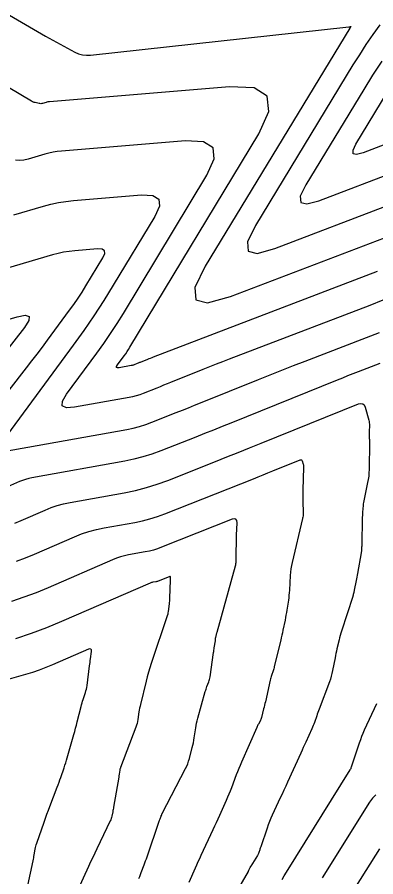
# Model space of a CAD drawing. Extents: x 1354696 to 1366163, y 660729 to 670380.
# Drawn here: x 1360128.4 to 1360163.1, y 663995.8 to 664079 of the extents above; entities that cross this region are included whole.
import ezdxf

# ---------------------------------------------------------------- set-up
doc = ezdxf.new("R2010")
doc.units = 0
doc.layers.add('R_Contours', color=7, linetype='Continuous')

msp = doc.modelspace()

# ---------------------------------------------------------------- linework, layer by layer
at = {"layer": 'R_Contours'}
for points in [[(1360113.487, 664087.511), (1360131.166, 664077.195), (1360131.514, 664076.994), (1360131.865, 664076.797), (1360132.218, 664076.603), (1360132.573, 664076.413), (1360133.996, 664075.659), (1360134.357, 664075.5), (1360134.729, 664075.399), (1360135.113, 664075.355), (1360135.507, 664075.37), (1360160.505, 664078.088), (1360160.527, 664078.091), (1360160.549, 664078.094), (1360160.57, 664078.098), (1360160.592, 664078.103), (1360160.678, 664078.125), (1360160.695, 664078.127), (1360160.703, 664078.124), (1360160.703, 664078.115), (1360160.694, 664078.1), (1360160.643, 664078.031), (1360160.63, 664078.013), (1360160.618, 664077.995), (1360160.606, 664077.977), (1360160.595, 664077.959), (1360146.616, 664054.935), (1360145.616, 664052.853), (1360145.693, 664051.667), (1360146.845, 664051.379), (1360149.073, 664051.989), (1360163.964, 664057.686)], [(1360163.254, 664054.411), (1360141.572, 664046.115), (1360141.432, 664046.061), (1360141.293, 664046.007), (1360141.154, 664045.952), (1360141.015, 664045.897), (1360140.328, 664045.619), (1360140.256, 664045.59), (1360140.184, 664045.561), (1360140.111, 664045.532), (1360140.039, 664045.504), (1360139.75, 664045.389), (1360139.677, 664045.362), (1360139.603, 664045.339), (1360139.528, 664045.32), (1360139.451, 664045.304), (1360138.3, 664045.097), (1360138.126, 664045.085), (1360138.039, 664045.127), (1360138.039, 664045.224), (1360138.127, 664045.374), (1360138.768, 664046.241), (1360138.916, 664046.446), (1360139.059, 664046.655), (1360139.197, 664046.867), (1360139.331, 664047.082), (1360151.801, 664067.727), (1360152.766, 664069.901), (1360152.617, 664071.386), (1360151.354, 664072.18), (1360148.977, 664072.283), (1360131.543, 664070.846), (1360131.457, 664070.837), (1360131.372, 664070.823), (1360131.288, 664070.805), (1360131.205, 664070.783), (1360130.873, 664070.686), (1360130.789, 664070.667), (1360130.706, 664070.659), (1360130.622, 664070.662), (1360130.538, 664070.676), (1360130.156, 664070.762), (1360130.065, 664070.786), (1360129.977, 664070.817), (1360129.892, 664070.855), (1360129.81, 664070.899), (1360108.778, 664083.41)], [(1360163.518, 664078.296), (1360162.834, 664077.346), (1360162.172, 664076.382), (1360161.532, 664075.402), (1360160.913, 664074.409), (1360151.478, 664058.869), (1360150.718, 664057.285), (1360150.776, 664056.383), (1360151.653, 664056.164), (1360153.347, 664056.628), (1360164.675, 664060.962)], [(1360163.7, 664074.785), (1360162.81, 664073.424), (1360161.95, 664072.042), (1360156.34, 664062.803), (1360155.819, 664061.717), (1360155.859, 664061.099), (1360156.46, 664060.949), (1360157.622, 664061.267), (1360165.385, 664064.237)], [(1360166.095, 664067.513), (1360161.896, 664065.906), (1360161.267, 664065.734), (1360160.942, 664065.815), (1360160.921, 664066.149), (1360161.203, 664066.737), (1360164.237, 664071.735)], [(1360163.799, 664051.628), (1360162.543, 664051.135), (1360148.935, 664045.929), (1360148.298, 664045.683), (1360147.661, 664045.435), (1360147.026, 664045.183), (1360146.391, 664044.929), (1360143.25, 664043.661), (1360142.92, 664043.528), (1360142.589, 664043.396), (1360142.258, 664043.264), (1360141.928, 664043.132), (1360140.603, 664042.608), (1360140.27, 664042.485), (1360139.932, 664042.379), (1360139.588, 664042.291), (1360139.24, 664042.219), (1360133.973, 664041.273), (1360133.178, 664041.218), (1360132.781, 664041.411), (1360132.784, 664041.852), (1360133.185, 664042.541), (1360136.113, 664046.504), (1360136.79, 664047.443), (1360137.445, 664048.397), (1360138.078, 664049.365), (1360138.688, 664050.349), (1360146.772, 664063.733), (1360147.475, 664065.318), (1360147.367, 664066.401), (1360146.446, 664066.979), (1360144.713, 664067.055), (1360132.71, 664066.065), (1360132.296, 664066.021), (1360131.886, 664065.955), (1360131.479, 664065.869), (1360131.077, 664065.762), (1360129.474, 664065.294), (1360129.073, 664065.203), (1360128.67, 664065.165), (1360128.265, 664065.178)], [(1360128.076, 664059.903), (1360130.949, 664060.742), (1360131.671, 664060.933), (1360132.399, 664061.087), (1360133.134, 664061.204), (1360133.877, 664061.284), (1360140.449, 664061.826), (1360141.538, 664061.779), (1360142.117, 664061.415), (1360142.185, 664060.735), (1360141.743, 664059.739), (1360137.718, 664053.076), (1360136.798, 664051.592), (1360135.844, 664050.13), (1360134.856, 664048.691), (1360133.835, 664047.275), (1360126.18, 664036.917)], [(1360124.696, 664039.176), (1360129.325, 664045.102), (1360129.837, 664045.763), (1360130.346, 664046.427), (1360130.85, 664047.095), (1360131.349, 664047.766), (1360133.484, 664050.656), (1360133.902, 664051.234), (1360134.305, 664051.822), (1360134.694, 664052.418), (1360135.07, 664053.025), (1360136.714, 664055.746), (1360136.894, 664056.152), (1360136.867, 664056.43), (1360136.63, 664056.579), (1360136.186, 664056.598), (1360133.99, 664056.417), (1360133.444, 664056.358), (1360132.903, 664056.272), (1360132.367, 664056.158), (1360131.835, 664056.018), (1360126.678, 664054.511)], [(1360124.524, 664048.898), (1360128.426, 664050.038), (1360129.201, 664050.187), (1360129.576, 664050.065), (1360129.551, 664049.671), (1360129.126, 664049.006), (1360123.26, 664041.496)], [(1360126.166, 664036.824), (1360139.029, 664039.135), (1360139.649, 664039.262), (1360140.261, 664039.42), (1360140.863, 664039.608), (1360141.457, 664039.826), (1360143.816, 664040.761), (1360144.405, 664040.995), (1360144.995, 664041.23), (1360145.583, 664041.466), (1360146.172, 664041.703), (1360151.768, 664043.961), (1360152.897, 664044.414), (1360154.029, 664044.862), (1360155.163, 664045.305), (1360156.299, 664045.742), (1360162.233, 664048.012), (1360163.492, 664048.507)], [(1360163.5, 664045.494), (1360161.408, 664044.693), (1360160.9, 664044.498), (1360160.393, 664044.3), (1360159.887, 664044.099), (1360159.382, 664043.897), (1360149.093, 664039.745), (1360148.247, 664039.405), (1360147.4, 664039.065), (1360146.552, 664038.727), (1360145.704, 664038.39), (1360142.311, 664037.045), (1360141.456, 664036.731), (1360140.589, 664036.46), (1360139.71, 664036.233), (1360138.818, 664036.05), (1360129.847, 664034.438), (1360129.536, 664034.373), (1360129.23, 664034.29), (1360128.93, 664034.19), (1360128.636, 664034.072), (1360127.467, 664033.565)], [(1360128.198, 664030.068), (1360128.784, 664030.311), (1360131.113, 664031.323), (1360131.7, 664031.558), (1360132.298, 664031.758), (1360132.907, 664031.923), (1360133.527, 664032.053), (1360138.782, 664032.997), (1360139.859, 664033.218), (1360140.921, 664033.492), (1360141.967, 664033.819), (1360142.999, 664034.198), (1360147.593, 664036.019), (1360148.699, 664036.458), (1360149.805, 664036.9), (1360150.91, 664037.343), (1360152.015, 664037.787), (1360161.453, 664041.596), (1360161.675, 664041.65), (1360161.854, 664041.617), (1360161.991, 664041.496), (1360162.084, 664041.287), (1360162.446, 664040.016), (1360162.476, 664039.894), (1360162.496, 664039.771), (1360162.507, 664039.646), (1360162.508, 664039.521), (1360162.492, 664038.935), (1360162.49, 664038.849), (1360162.489, 664038.764), (1360162.489, 664038.679), (1360162.49, 664038.593), (1360162.496, 664038.251), (1360162.498, 664038.166), (1360162.498, 664038.08), (1360162.498, 664037.995), (1360162.498, 664037.909), (1360162.474, 664035.261), (1360162.463, 664034.937), (1360162.436, 664034.615), (1360162.391, 664034.294), (1360162.331, 664033.976), (1360161.985, 664032.383), (1360161.954, 664032.226), (1360161.928, 664032.068), (1360161.907, 664031.91), (1360161.892, 664031.75), (1360161.84, 664031.111), (1360161.829, 664030.951), (1360161.82, 664030.791), (1360161.813, 664030.631), (1360161.809, 664030.471), (1360161.765, 664028.026), (1360161.763, 664027.955), (1360161.761, 664027.884), (1360161.758, 664027.813), (1360161.754, 664027.742), (1360161.738, 664027.458), (1360161.733, 664027.388), (1360161.726, 664027.317), (1360161.717, 664027.247), (1360161.706, 664027.177), (1360161.36, 664025.185), (1360161.329, 664025.012), (1360161.297, 664024.839), (1360161.263, 664024.666), (1360161.229, 664024.493), (1360161.038, 664023.559), (1360161.028, 664023.508), (1360161.017, 664023.458), (1360161.005, 664023.407), (1360160.993, 664023.357), (1360160.944, 664023.156), (1360160.931, 664023.106), (1360160.917, 664023.056), (1360160.903, 664023.006), (1360160.887, 664022.957), (1360159.799, 664019.604), (1360159.732, 664019.391), (1360159.671, 664019.178), (1360159.615, 664018.963), (1360159.563, 664018.747), (1360159.366, 664017.879), (1360159.318, 664017.662), (1360159.271, 664017.445), (1360159.225, 664017.227), (1360159.181, 664017.009), (1360158.939, 664015.779), (1360158.878, 664015.503), (1360158.806, 664015.231), (1360158.723, 664014.961), (1360158.629, 664014.695), (1360157.631, 664012.056), (1360157.571, 664011.897), (1360157.514, 664011.737), (1360157.458, 664011.577), (1360157.403, 664011.415), (1360157.189, 664010.77), (1360157.133, 664010.609), (1360157.073, 664010.451), (1360157.009, 664010.294), (1360156.939, 664010.139), (1360156.349, 664008.86), (1360156.227, 664008.595), (1360156.105, 664008.331), (1360155.984, 664008.066), (1360155.863, 664007.8), (1360154.576, 664004.97), (1360154.402, 664004.59), (1360154.228, 664004.209), (1360154.052, 664003.829), (1360153.876, 664003.449), (1360153.103, 664001.793), (1360152.963, 664001.481), (1360152.832, 664001.165), (1360152.709, 664000.847), (1360152.595, 664000.524), (1360151.983, 663998.721), (1360151.96, 663998.65), (1360151.936, 663998.58), (1360151.913, 663998.51), (1360151.889, 663998.44), (1360151.796, 663998.159), (1360151.771, 663998.09), (1360151.742, 663998.022), (1360151.709, 663997.957), (1360151.672, 663997.893), (1360151.025, 663996.855), (1360150.999, 663996.813), (1360150.975, 663996.77), (1360150.952, 663996.727), (1360150.931, 663996.682), (1360150.848, 663996.503), (1360150.827, 663996.458), (1360150.805, 663996.414), (1360150.781, 663996.371), (1360150.757, 663996.328), (1360144.644, 663985.785)], [(1360128.334, 664026.36), (1360129.223, 664026.694), (1360130.1, 664027.058), (1360133.948, 664028.729), (1360134.648, 664029.009), (1360135.36, 664029.247), (1360136.085, 664029.444), (1360136.823, 664029.598), (1360139.799, 664030.133), (1360140.538, 664030.285), (1360141.267, 664030.473), (1360141.985, 664030.697), (1360142.693, 664030.957), (1360151.273, 664034.358), (1360151.742, 664034.544), (1360152.212, 664034.732), (1360152.681, 664034.92), (1360153.149, 664035.108), (1360155.81, 664036.182), (1360155.879, 664036.199), (1360155.934, 664036.188), (1360155.976, 664036.151), (1360156.005, 664036.087), (1360156.094, 664035.775), (1360156.113, 664035.696), (1360156.126, 664035.617), (1360156.133, 664035.537), (1360156.134, 664035.457), (1360156.074, 664033.276), (1360156.069, 664033.037), (1360156.067, 664032.798), (1360156.067, 664032.559), (1360156.07, 664032.32), (1360156.095, 664030.909), (1360156.095, 664030.886), (1360156.095, 664030.864), (1360156.095, 664030.818), (1360156.094, 664030.807), (1360156.093, 664030.796), (1360156.092, 664030.784), (1360156.09, 664030.773), (1360156.056, 664030.62), (1360156.05, 664030.59), (1360156.043, 664030.561), (1360156.037, 664030.532), (1360156.03, 664030.503), (1360155.017, 664026.259), (1360154.95, 664025.946), (1360154.897, 664025.63), (1360154.859, 664025.313), (1360154.835, 664024.993), (1360154.759, 664023.555), (1360154.743, 664023.313), (1360154.721, 664023.071), (1360154.692, 664022.83), (1360154.658, 664022.589), (1360154.508, 664021.629), (1360154.469, 664021.389), (1360154.428, 664021.15), (1360154.383, 664020.911), (1360154.336, 664020.672), (1360154.135, 664019.684), (1360154.084, 664019.44), (1360154.03, 664019.196), (1360153.975, 664018.954), (1360153.917, 664018.711), (1360153.3, 664016.191), (1360153.272, 664016.079), (1360153.241, 664015.968), (1360153.209, 664015.858), (1360153.174, 664015.748), (1360153.032, 664015.31), (1360152.998, 664015.2), (1360152.966, 664015.09), (1360152.937, 664014.978), (1360152.91, 664014.866), (1360152.434, 664012.767), (1360152.394, 664012.596), (1360152.353, 664012.424), (1360152.311, 664012.253), (1360152.267, 664012.082), (1360152.045, 664011.226), (1360152.021, 664011.143), (1360151.992, 664011.061), (1360151.959, 664010.981), (1360151.921, 664010.902), (1360151.76, 664010.593), (1360151.72, 664010.515), (1360151.682, 664010.437), (1360151.645, 664010.358), (1360151.609, 664010.278), (1360150.118, 664006.904), (1360149.986, 664006.6), (1360149.859, 664006.294), (1360149.737, 664005.986), (1360149.619, 664005.676), (1360149.156, 664004.434), (1360149.037, 664004.125), (1360148.913, 664003.818), (1360148.784, 664003.513), (1360148.65, 664003.21), (1360147.982, 664001.742), (1360147.825, 664001.397), (1360147.666, 664001.052), (1360147.507, 664000.708), (1360147.348, 664000.364), (1360146.185, 663997.869), (1360146.045, 663997.566), (1360145.906, 663997.262), (1360145.769, 663996.958), (1360145.634, 663996.653), (1360145.029, 663995.278)], [(1360140.201, 663995.656), (1360140.278, 663995.843), (1360140.353, 663996.032), (1360140.426, 663996.221), (1360140.71, 663996.982), (1360140.78, 663997.173), (1360140.849, 663997.364), (1360140.917, 663997.555), (1360140.983, 663997.747), (1360142.164, 664001.214), (1360142.181, 664001.265), (1360142.199, 664001.316), (1360142.218, 664001.368), (1360142.237, 664001.419), (1360142.334, 664001.679), (1360142.342, 664001.702), (1360142.351, 664001.724), (1360142.361, 664001.747), (1360142.37, 664001.769), (1360142.41, 664001.858), (1360142.42, 664001.88), (1360142.43, 664001.902), (1360142.441, 664001.924), (1360142.452, 664001.946), (1360144.708, 664006.291), (1360144.822, 664006.527), (1360144.923, 664006.769), (1360145.01, 664007.016), (1360145.083, 664007.269), (1360145.359, 664008.335), (1360145.416, 664008.568), (1360145.467, 664008.802), (1360145.512, 664009.038), (1360145.55, 664009.274), (1360145.69, 664010.225), (1360145.729, 664010.461), (1360145.775, 664010.696), (1360145.829, 664010.93), (1360145.891, 664011.162), (1360146.624, 664013.76), (1360146.659, 664013.88), (1360146.697, 664013.998), (1360146.738, 664014.116), (1360146.781, 664014.233), (1360146.958, 664014.698), (1360146.999, 664014.816), (1360147.033, 664014.935), (1360147.061, 664015.055), (1360147.082, 664015.178), (1360147.423, 664017.52), (1360147.44, 664017.64), (1360147.458, 664017.76), (1360147.477, 664017.88), (1360147.495, 664018), (1360147.599, 664018.667), (1360147.603, 664018.694), (1360147.606, 664018.721), (1360147.609, 664018.748), (1360147.61, 664018.775), (1360147.616, 664018.884), (1360147.618, 664018.911), (1360147.621, 664018.938), (1360147.626, 664018.965), (1360147.632, 664018.991), (1360147.7, 664019.28), (1360147.714, 664019.337), (1360147.729, 664019.394), (1360147.744, 664019.45), (1360147.759, 664019.507), (1360149.541, 664025.913), (1360149.568, 664026.025), (1360149.587, 664026.137), (1360149.598, 664026.251), (1360149.6, 664026.365), (1360149.594, 664026.826), (1360149.593, 664026.941), (1360149.593, 664027.056), (1360149.595, 664027.171), (1360149.599, 664027.286), (1360149.631, 664028.156), (1360149.637, 664028.339), (1360149.644, 664028.522), (1360149.65, 664028.706), (1360149.656, 664028.889), (1360149.693, 664030.095), (1360149.67, 664030.312), (1360149.584, 664030.439), (1360149.434, 664030.477), (1360149.222, 664030.425), (1360142.387, 664027.716), (1360142.003, 664027.575), (1360141.613, 664027.453), (1360141.217, 664027.351), (1360140.816, 664027.269), (1360139.2, 664026.979), (1360138.799, 664026.895), (1360138.406, 664026.788), (1360138.019, 664026.659), (1360137.639, 664026.506), (1360131.417, 664023.804), (1360130.247, 664023.319), (1360129.063, 664022.875), (1360127.865, 664022.47)], [(1360128.295, 664018.883), (1360129.793, 664019.389), (1360131.272, 664019.945), (1360132.734, 664020.551), (1360141.33, 664024.284), (1360141.39, 664024.308), (1360141.452, 664024.329), (1360141.514, 664024.346), (1360141.577, 664024.359), (1360141.833, 664024.405), (1360141.896, 664024.418), (1360141.959, 664024.434), (1360142.02, 664024.453), (1360142.081, 664024.476), (1360143.162, 664024.904), (1360143.195, 664024.912), (1360143.219, 664024.906), (1360143.233, 664024.886), (1360143.236, 664024.852), (1360143.231, 664024.686), (1360143.23, 664024.644), (1360143.229, 664024.603), (1360143.227, 664024.562), (1360143.226, 664024.52), (1360143.162, 664022.786), (1360143.156, 664022.651), (1360143.146, 664022.515), (1360143.133, 664022.38), (1360143.118, 664022.245), (1360143.021, 664021.489), (1360143.007, 664021.383), (1360142.994, 664021.276), (1360142.989, 664021.249), (1360142.984, 664021.223), (1360142.978, 664021.197), (1360142.97, 664021.172), (1360141.397, 664016.471), (1360141.259, 664016.046), (1360141.13, 664015.617), (1360141.01, 664015.186), (1360140.899, 664014.753), (1360140.347, 664012.509), (1360140.304, 664012.326), (1360140.266, 664012.143), (1360140.233, 664011.959), (1360140.203, 664011.774), (1360140.096, 664011.032), (1360140.064, 664010.848), (1360140.022, 664010.667), (1360139.97, 664010.488), (1360139.908, 664010.311), (1360138.415, 664006.388), (1360138.407, 664006.368), (1360138.4, 664006.348), (1360138.394, 664006.328), (1360138.388, 664006.307), (1360138.365, 664006.225), (1360138.359, 664006.204), (1360138.354, 664006.184), (1360138.35, 664006.163), (1360138.347, 664006.142), (1360138.29, 664005.757), (1360138.279, 664005.686), (1360138.268, 664005.614), (1360138.257, 664005.543), (1360138.245, 664005.472), (1360137.748, 664002.569), (1360137.728, 664002.457), (1360137.707, 664002.345), (1360137.684, 664002.232), (1360137.661, 664002.121), (1360137.564, 664001.674), (1360137.536, 664001.563), (1360137.503, 664001.455), (1360137.463, 664001.348), (1360137.417, 664001.244), (1360136.124, 663998.533), (1360135.922, 663998.107), (1360135.721, 663997.681), (1360135.522, 663997.254), (1360135.324, 663996.826), (1360134.28, 663994.555)], [(1360129.172, 663993.771), (1360129.955, 663997.371), (1360129.985, 663997.513), (1360130.013, 663997.654), (1360130.04, 663997.797), (1360130.065, 663997.939), (1360130.162, 663998.509), (1360130.19, 663998.651), (1360130.223, 663998.791), (1360130.262, 663998.93), (1360130.307, 663999.067), (1360131.018, 664001.106), (1360131.154, 664001.49), (1360131.293, 664001.874), (1360131.435, 664002.257), (1360131.58, 664002.638), (1360132.295, 664004.498), (1360132.384, 664004.732), (1360132.47, 664004.966), (1360132.554, 664005.201), (1360132.635, 664005.437), (1360132.956, 664006.383), (1360133.034, 664006.62), (1360133.111, 664006.858), (1360133.184, 664007.097), (1360133.254, 664007.336), (1360133.903, 664009.587), (1360133.989, 664009.891), (1360134.072, 664010.197), (1360134.152, 664010.503), (1360134.229, 664010.809), (1360134.599, 664012.311), (1360134.643, 664012.481), (1360134.69, 664012.65), (1360134.74, 664012.818), (1360134.794, 664012.985), (1360135.017, 664013.651), (1360135.068, 664013.818), (1360135.112, 664013.988), (1360135.146, 664014.159), (1360135.173, 664014.332), (1360135.417, 664016.229), (1360135.439, 664016.405), (1360135.462, 664016.581), (1360135.485, 664016.757), (1360135.507, 664016.933), (1360135.597, 664017.637), (1360135.597, 664017.782), (1360135.55, 664017.865), (1360135.456, 664017.887), (1360135.317, 664017.847), (1360131.834, 664016.335), (1360131.195, 664016.07), (1360130.549, 664015.827), (1360129.895, 664015.606), (1360129.233, 664015.407), (1360126.012, 664014.497)], [(1360154.053, 663995.549), (1360154.261, 663995.919), (1360154.48, 663996.283), (1360160.649, 664006.177), (1360160.688, 664006.244), (1360160.723, 664006.314), (1360160.754, 664006.385), (1360160.781, 664006.459), (1360161.555, 664008.799), (1360161.664, 664009.113), (1360161.782, 664009.424), (1360161.908, 664009.731), (1360162.043, 664010.034), (1360163.221, 664012.584)], [(1360163.129, 664003.758), (1360162.789, 664003.425), (1360162.499, 664003.031), (1360157.935, 663995.711)], [(1360161.264, 663994.936), (1360163.51, 663998.538)]]:
    msp.add_lwpolyline(points, dxfattribs=at)

doc.saveas('drawing.dxf')
